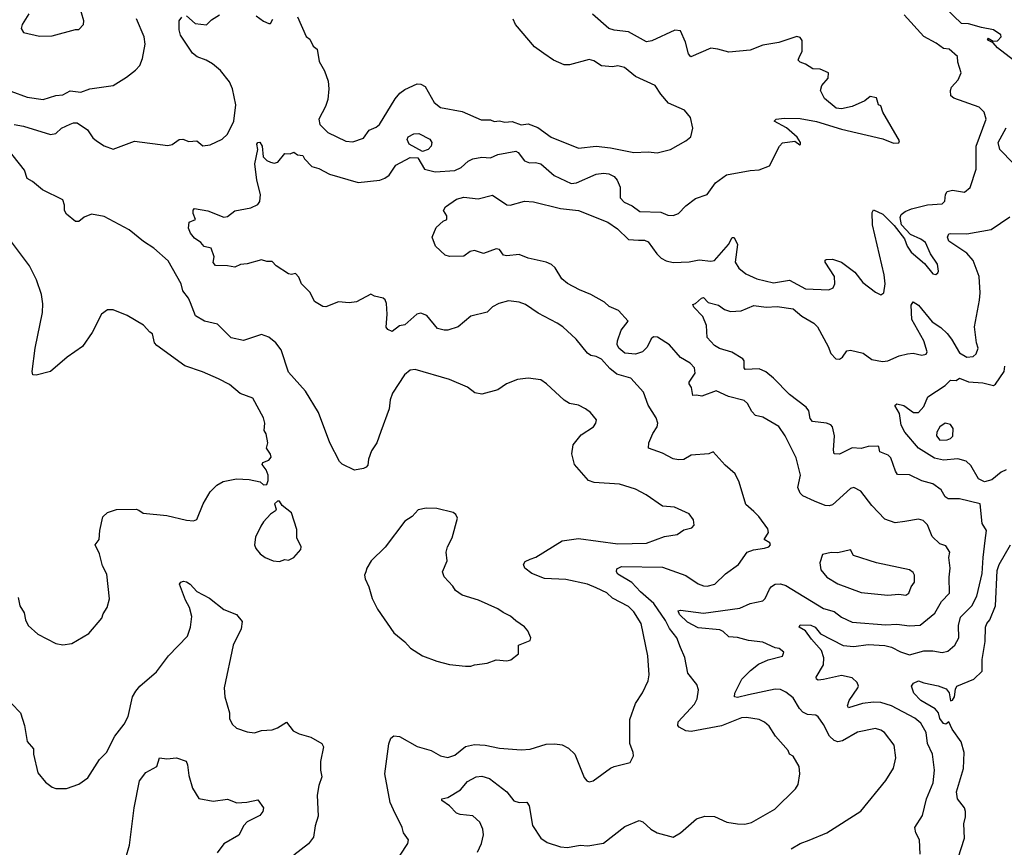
# Model space of a CAD drawing. Extents: x 1771496 to 1971148, y 471553 to 643630.
# Tile 434 of 656: x 1891394 to 1896895, y 574294 to 578922. Entities that reach past the tile are written whole.
import ezdxf

# ---------------------------------------------------------------- set-up
doc = ezdxf.new("R2010")
doc.units = 0

msp = doc.modelspace()

# ---------------------------------------------------------------- linework, layer by layer
at = {"layer": '0CON10XD'}
for points in [[(1891444.3, 578955), (1891407.5, 578895), (1891402.3, 578872.3), (1891415, 578850), (1891505, 578830), (1891575, 578832), (1891705, 578866.2), (1891725, 578866.7), (1891750, 578895), (1891751.2, 578915), (1891725.5, 579005.5)], [(1896946.2, 578696.1), (1896856.5, 578765), (1896831.9, 578791.9), (1896806.7, 578805), (1896801.2, 578815), (1896805, 578818), (1896832, 578802), (1896857.3, 578802.7), (1896876.7, 578825), (1896875, 578836), (1896835, 578865.6), (1896767, 578877), (1896695, 578899.1), (1896655, 578900.5), (1896565, 578988.1)], [(1891345, 578521.1), (1891435, 578488.9), (1891525, 578475.8), (1891595, 578497.1), (1891635, 578501.4), (1891675, 578524.4), (1891735, 578515.7), (1891785.6, 578534.4), (1891915, 578553.1), (1891990.7, 578599.3), (1892041.3, 578638.7), (1892064.2, 578665), (1892079.4, 578705), (1892095.5, 578784.5), (1892089.6, 578825), (1892046.7, 578926.7)], [(1891363.3, 578335), (1891415, 578326.2), (1891565, 578279.4), (1891595, 578286.1), (1891628.1, 578315), (1891675, 578337.8), (1891695, 578345.5), (1891715, 578344.3), (1891772.5, 578305), (1891801.9, 578261.9), (1891822.5, 578245), (1891865, 578215.7), (1891915, 578197.5), (1892035, 578242.9), (1892221.7, 578218.3), (1892245.6, 578224.4), (1892285, 578251.2), (1892305, 578253.8), (1892339.3, 578240.7), (1892383.9, 578243.9), (1892417, 578217), (1892457.3, 578222.7), (1892525, 578253.8), (1892555, 578281.2), (1892590, 578355), (1892602, 578445), (1892581.9, 578535), (1892565.3, 578575), (1892515, 578636.7), (1892470, 578675), (1892435, 578695.6), (1892385, 578713.1), (1892360, 578735), (1892291.4, 578835), (1892284.2, 578865), (1892284, 578916), (1892300, 578935)], [(1892325, 578943.3), (1892375, 578901.2), (1892438, 578892), (1892465, 578921.2), (1892510.8, 578949.2)], [(1894396, 577225), (1894290.3, 577280.3), (1894219.8, 577329.8), (1894185, 577341.4), (1894125, 577350), (1894070, 577335), (1894035, 577316), (1894005, 577286.2), (1893915, 577263.8), (1893842.9, 577205), (1893785, 577185.4), (1893764.7, 577184.7), (1893727.5, 577195), (1893667.6, 577267.6), (1893635, 577280), (1893613.3, 577275), (1893545, 577216.2), (1893515, 577210), (1893475, 577178.8), (1893450.2, 577190.2), (1893442.1, 577202.1), (1893447.3, 577275), (1893443.5, 577335), (1893435.7, 577355), (1893423.8, 577363.8), (1893376.7, 577375), (1893355, 577386.7), (1893275, 577343.6), (1893235, 577338.9), (1893175, 577343.3), (1893105, 577316.7), (1893087, 577317), (1893040.8, 577345), (1893017, 577397), (1892968, 577445), (1892952.7, 577482.7), (1892935, 577503.3), (1892913, 577497), (1892895, 577500), (1892827.5, 577545), (1892805, 577570), (1892775, 577570), (1892745, 577578.8), (1892665, 577555.7), (1892627.3, 577552.7), (1892595, 577538), (1892555, 577545.8), (1892487.5, 577547.5), (1892474.6, 577564.6), (1892480.5, 577595), (1892464.2, 577644.2), (1892425, 577652.5), (1892405, 577676.2), (1892370.9, 577700.9), (1892347.7, 577727.7), (1892336, 577755), (1892341.2, 577788.8), (1892376.2, 577805), (1892363, 577837), (1892363.6, 577856.4), (1892370, 577865), (1892445, 577852), (1892535, 577816.7), (1892555, 577821.9), (1892595, 577851.9), (1892685, 577870.5), (1892725, 577887.5), (1892734.5, 577905.5), (1892740, 577945), (1892718.9, 578025), (1892707.5, 578115), (1892723.3, 578195), (1892718.9, 578225), (1892725, 578235.8), (1892735, 578237.1), (1892747.8, 578215), (1892754.4, 578155), (1892775, 578134.3), (1892795, 578124.3), (1892815, 578120), (1892835.9, 578124.1), (1892875, 578173.3), (1892905, 578171.2), (1892925, 578180), (1892945, 578166.7), (1892975, 578162.5), (1892984.2, 578144.2), (1893025, 578100), (1893065, 578088.6), (1893125, 578058.2), (1893285, 578010.4), (1893405, 578024.5), (1893434.7, 578035.3), (1893457.8, 578052.2), (1893495, 578107.8), (1893575, 578151.1), (1893619.1, 578149.1), (1893655, 578086), (1893715, 578070), (1893825, 578078.9), (1893860, 578095), (1893898.6, 578131.4), (1893925, 578143.3), (1893975, 578152.5), (1894025, 578150), (1894065, 578166.9), (1894165, 578186.7), (1894179.5, 578179.5), (1894215, 578132.9), (1894241.2, 578121.2), (1894275, 578123.5), (1894305, 578115.6), (1894380.1, 578050.1), (1894475, 578005.4), (1894505, 578008.5), (1894615, 578057.3), (1894655, 578063.1), (1894685, 578059.6), (1894714.3, 578045), (1894732.2, 578025), (1894747.8, 577985), (1894748, 577925), (1894771.4, 577901.4), (1894815, 577880), (1894858.3, 577848.3), (1894975, 577845.6), (1895015, 577828.8), (1895045, 577826.2), (1895075, 577838.8), (1895115, 577881.2), (1895168.8, 577921.2), (1895235.6, 577944.4), (1895281.3, 578008.7), (1895343.3, 578055), (1895475, 578079.2), (1895525, 578081.2), (1895582.5, 578105), (1895638.8, 578215), (1895655, 578233.3), (1895725, 578242.5), (1895751.7, 578221.7), (1895757, 578223), (1895756.7, 578235), (1895737.5, 578265), (1895677.6, 578317.6), (1895610, 578355), (1895620, 578365), (1895665, 578370.8), (1895755, 578368.8), (1895845, 578352.9), (1895985, 578310), (1896215.7, 578255.7), (1896275, 578231.4), (1896305, 578233.8), (1896308.8, 578245), (1896216.2, 578405), (1896205, 578440), (1896192.5, 578445), (1896180, 578485), (1896145, 578492.5), (1896115, 578468), (1896045, 578436.9), (1895985, 578422.5), (1895955, 578427.5), (1895890.7, 578480.7), (1895867.5, 578525), (1895876.4, 578553.6), (1895910, 578595), (1895913.6, 578623.6), (1895865.7, 578645.7), (1895825, 578647.5), (1895783.6, 578673.6), (1895753.9, 578683.9), (1895743.3, 578695), (1895750, 578715), (1895766.4, 578743.6), (1895765.8, 578805), (1895755, 578821.2), (1895735, 578828), (1895635, 578794.3), (1895545, 578779.2), (1895475, 578751.2), (1895355, 578740), (1895295, 578757.5), (1895255, 578762), (1895144.3, 578714.3), (1895130.3, 578730.3), (1895114.3, 578795), (1895085, 578859.2), (1895055, 578862.2), (1894925, 578803.5), (1894895, 578797.5), (1894795, 578853.1), (1894715, 578863.1), (1894685, 578872.9), (1894595, 578953.1)], [(1892715, 578943.3), (1892755, 578913.3), (1892785, 578900), (1892795, 578900), (1892807.5, 578925)], [(1892945, 578937.5), (1892995, 578827.5), (1893015, 578812.5), (1893034.2, 578774.2), (1893056.5, 578756.5), (1893067.6, 578687.6), (1893097.1, 578635), (1893117.6, 578577.6), (1893121.1, 578535), (1893115.6, 578475.6), (1893103.1, 578436.9), (1893065.6, 578365), (1893070.5, 578335), (1893115, 578290), (1893215, 578242.5), (1893255, 578239.2), (1893315, 578258.8), (1893346.2, 578303.8), (1893385, 578320), (1893404, 578335), (1893491.6, 578478.4), (1893518.4, 578511.6), (1893545, 578531.5), (1893615, 578563.6), (1893635, 578561.5), (1893658.7, 578548.7), (1893708.7, 578458.7), (1893745, 578430), (1893865, 578407.5), (1893971.4, 578361.4), (1894025, 578362.5), (1894045, 578352.9), (1894075, 578356), (1894105, 578347.8), (1894145, 578352.5), (1894195, 578333.5), (1894235, 578338.8), (1894288.3, 578318.3), (1894362.9, 578265), (1894515, 578203.1), (1894615, 578214), (1894695, 578205.7), (1894825, 578179.2), (1894905, 578182.9), (1894955, 578177.5), (1895030, 578195), (1895115, 578243.8), (1895142.7, 578267.3), (1895154.3, 578315), (1895142.5, 578375), (1895108, 578415), (1895018.8, 578455), (1894976, 578505), (1894944.5, 578554.5), (1894835, 578603.3), (1894773.8, 578653.8), (1894735, 578664.4), (1894705, 578658.9), (1894645, 578664.2), (1894601.3, 578691.3), (1894575, 578698.6), (1894465, 578668.9), (1894435, 578670), (1894376, 578695), (1894321.8, 578731.8), (1894270.7, 578770.7), (1894164.7, 578894.7), (1894151.5, 578925)], [(1895703.3, 574285), (1895755, 574315.8), (1895805, 574334.2), (1895904.2, 574375.8), (1896094.2, 574495.8), (1896233, 574667), (1896276.7, 574736.7), (1896289.4, 574795), (1896280, 574865), (1896225, 574936), (1896205, 574949.2), (1896175, 574957.5), (1896075, 574937.5), (1895991.3, 574888.7), (1895965, 574884.6), (1895945, 574890.4), (1895918.8, 574915), (1895885, 574981.1), (1895855, 575024.2), (1895842.1, 575032.1), (1895795, 575036.9), (1895769.2, 575049.2), (1895750, 575070), (1895715, 575129.6), (1895675, 575161.3), (1895645, 575175.9), (1895615, 575177.8), (1895466.4, 575146.4), (1895405, 575130.9), (1895388, 575135), (1895389.5, 575155), (1895428.1, 575235), (1895476.6, 575283.4), (1895521.9, 575318.1), (1895575, 575343.1), (1895655, 575363.3), (1895662.5, 575385), (1895637.5, 575405), (1895615, 575409.2), (1895545, 575441.9), (1895465, 575450), (1895405, 575466.7), (1895355, 575470), (1895325, 575501.1), (1895305, 575510.8), (1895185, 575520.4), (1895125, 575552.7), (1895081.1, 575595), (1895072.9, 575617.1), (1895085, 575620), (1895215, 575603.2), (1895418, 575632), (1895475, 575657.5), (1895545, 575671.9), (1895558.9, 575685), (1895583.4, 575736.6), (1895595, 575752.9), (1895615, 575765.6), (1895645, 575766.5), (1895675, 575757.1), (1895885, 575630), (1895945, 575612.1), (1895985, 575580.5), (1896045, 575552.3), (1896232.4, 575537.6), (1896295, 575541.1), (1896365, 575532.3), (1896425, 575536.7), (1896507.1, 575602.9), (1896545, 575668.1), (1896588.9, 575715), (1896587.3, 575805), (1896592.7, 575855), (1896585.4, 575915), (1896590.9, 575945), (1896568.8, 575978.8), (1896535, 575990), (1896491.7, 576031.7), (1896465, 576096.2), (1896442.1, 576122.1), (1896415, 576128.6), (1896340, 576115), (1896285, 576109.2), (1896228.3, 576128.3), (1896154.6, 576204.6), (1896094.2, 576285), (1896055, 576305.7), (1896035, 576300.8), (1895935, 576208.9), (1895917, 576203), (1895895, 576205.5), (1895835, 576228.5), (1895769.5, 576259.5), (1895753.7, 576273.7), (1895741.2, 576305), (1895755.6, 576375), (1895732.1, 576472.1), (1895670.6, 576595), (1895635, 576647.5), (1895545, 576699.2), (1895505, 576709.2), (1895485, 576730), (1895460.6, 576775), (1895441.7, 576791.7), (1895353.9, 576813.9), (1895285, 576845.5), (1895205, 576815.7), (1895175, 576822.5), (1895155, 576820), (1895148.1, 576865), (1895134.4, 576885), (1895134.3, 576895), (1895168.1, 576945), (1895164.2, 576975), (1895140.6, 577000.6), (1895085, 577033.1), (1895025, 577103.5), (1894956.7, 577146.7), (1894935, 577147.8), (1894922.4, 577137.6), (1894899.5, 577090.5), (1894873.1, 577065), (1894835, 577050.6), (1894775, 577056.4), (1894741.2, 577085), (1894732.8, 577105), (1894733.2, 577125), (1894754, 577185), (1894794.3, 577235), (1894739.4, 577295), (1894687.3, 577317.3), (1894661.6, 577341.6), (1894585.2, 577385.2), (1894520.7, 577410.7), (1894455, 577446.2), (1894422.9, 577472.9), (1894384.6, 577535), (1894365, 577552.1), (1894335, 577565.5), (1894235, 577588.2), (1894185, 577608.5), (1894115, 577600.8), (1894097.5, 577605), (1894075, 577636.2), (1894055, 577640), (1893985.8, 577614.2), (1893935, 577631.4), (1893910, 577625), (1893875, 577600), (1893795, 577597.8), (1893770, 577605), (1893717.5, 577655), (1893697.5, 577705), (1893720.7, 577759.3), (1893760, 577795), (1893780, 577805), (1893780, 577825), (1893762.5, 577855), (1893772.5, 577875), (1893835, 577918.6), (1893875, 577930), (1893955, 577920.6), (1894035, 577940), (1894115, 577885.8), (1894135, 577884.2), (1894215, 577906.9), (1894265, 577902.9), (1894415, 577865.5), (1894515, 577854.4), (1894679.4, 577789.4), (1894733.1, 577753.1), (1894795, 577693.1), (1894851.5, 577688.5), (1894885, 577687.9), (1894905, 577679.5), (1894952.8, 577612.8), (1894978, 577588), (1895005, 577572.5), (1895045, 577564.5), (1895135, 577567.5), (1895190.9, 577579.1), (1895255, 577571.3), (1895275, 577574.6), (1895354.6, 577665), (1895375, 577703.8), (1895385, 577703.8), (1895403.5, 577665), (1895390.5, 577565), (1895411.7, 577531.7), (1895450.5, 577500.5), (1895512, 577472), (1895605, 577450.4), (1895695, 577464.5), (1895785, 577416.9), (1895915, 577410.8), (1895937.9, 577422.1), (1895947.8, 577445), (1895946.2, 577485), (1895893.8, 577565), (1895893.8, 577576.2), (1895900, 577580), (1895935, 577583.1), (1895986.2, 577566.2), (1896059.4, 577509.4), (1896105, 577452), (1896175, 577397.5), (1896205, 577382.5), (1896222.5, 577395), (1896230, 577445), (1896224.3, 577495), (1896159.1, 577775), (1896155.8, 577844.2), (1896165, 577858.8), (1896216.7, 577835), (1896280.5, 577770.5), (1896336.7, 577696.7), (1896351.9, 577655), (1896375, 577621.9), (1896448.2, 577558.2), (1896495, 577500), (1896512.5, 577497.5), (1896523.3, 577506.7), (1896527.5, 577515), (1896521.2, 577555), (1896483, 577613), (1896455.6, 577675), (1896429.2, 577695), (1896371.1, 577721.1), (1896320, 577775), (1896313.3, 577815), (1896318.3, 577831.7), (1896340.5, 577849.5), (1896376.9, 577863.1), (1896465, 577886.5), (1896547.9, 577892.1), (1896563.5, 577906.5), (1896567.1, 577945), (1896575, 577960), (1896605, 577967.8), (1896673.3, 577956.7), (1896705, 577984), (1896737.1, 578085), (1896738.2, 578215), (1896794.2, 578365.8), (1896782.9, 578405), (1896755, 578432), (1896613.6, 578483.6), (1896596.2, 578495), (1896594, 578525), (1896600, 578545), (1896637.5, 578585), (1896654, 578625), (1896635.8, 578685), (1896634.3, 578715), (1896586.2, 578756.2), (1896555, 578760), (1896515, 578789.4), (1896445, 578827.5), (1896335, 578949.5)], [(1896945, 578118.9), (1896870.9, 578195), (1896861.3, 578235), (1896905, 578317.3)], [(1893645, 578184), (1893569.2, 578225), (1893558.3, 578251.7), (1893565, 578266.7), (1893595, 578283.8), (1893624.2, 578285.8), (1893685, 578253.1), (1893697.1, 578235), (1893693.3, 578215), (1893675, 578195.7), (1893645, 578184)], [(1893520.3, 574249.7), (1893562, 574315), (1893565.8, 574335), (1893538.6, 574375), (1893530, 574405), (1893482.7, 574502.7), (1893462.9, 574545), (1893433.3, 574705), (1893457, 574873), (1893467.5, 574905), (1893485, 574917.5), (1893515, 574912.9), (1893615, 574856.9), (1893693.3, 574835), (1893745, 574805.7), (1893785, 574795.7), (1893825, 574810), (1893885, 574856.9), (1893935, 574869.4), (1893995, 574865.8), (1894075, 574848.6), (1894195, 574838.6), (1894245, 574842.2), (1894335, 574870), (1894383.2, 574873.2), (1894425, 574867.8), (1894459.1, 574849.1), (1894495, 574814), (1894546.7, 574685), (1894562.5, 574665), (1894575, 574660), (1894597.5, 574665), (1894694.3, 574735.7), (1894715, 574746), (1894805, 574767.5), (1894823.3, 574805), (1894822, 574825), (1894802.5, 574875), (1894802, 575008), (1894835, 575098), (1894872.8, 575157.2), (1894905.6, 575224.4), (1894910.9, 575259.1), (1894903.3, 575365), (1894866.7, 575545), (1894825, 575610), (1894795, 575640.6), (1894706.6, 575686.6), (1894675, 575716.4), (1894615, 575745.5), (1894566.1, 575766.1), (1894445, 575790.8), (1894325, 575796.5), (1894256, 575825), (1894216, 575855), (1894208, 575875), (1894217, 575893), (1894245.6, 575904.4), (1894276.7, 575916.7), (1894425, 576006.9), (1894515, 576021.5), (1894735, 575990.5), (1894895, 575993.8), (1894997.3, 576032.7), (1895066.5, 576043.5), (1895105, 576068.5), (1895149.3, 576080.7), (1895162, 576095), (1895158, 576125), (1895135, 576158), (1895052.5, 576195), (1894985, 576201.4), (1894894.2, 576265), (1894835, 576296.7), (1894745, 576324.6), (1894604.2, 576334.2), (1894572.5, 576345), (1894494, 576435), (1894478, 576495), (1894486, 576545), (1894530.6, 576599.4), (1894600, 576645), (1894613.3, 576665), (1894616.7, 576685), (1894583.8, 576725), (1894555, 576745.8), (1894515, 576765.7), (1894465.6, 576775.6), (1894435, 576794.2), (1894336.4, 576886.4), (1894305, 576908.6), (1894235, 576916.7), (1894175, 576910.6), (1894114.4, 576885.6), (1894065, 576852), (1893975, 576828), (1893937.5, 576835), (1893895, 576866), (1893795, 576910), (1893604.1, 576965.9), (1893575, 576961.2), (1893543.8, 576935), (1893476.8, 576833.2), (1893463.6, 576796.4), (1893458.1, 576745), (1893410.8, 576619.2), (1893388.2, 576555), (1893360, 576510), (1893343.3, 576465), (1893338.5, 576431.5), (1893330.2, 576419.8), (1893315, 576411.4), (1893265, 576403.3), (1893195.5, 576435.5), (1893180.9, 576450.9), (1893126, 576555), (1893064, 576725), (1892990, 576845), (1892895, 576951.2), (1892855, 577076.2), (1892825, 577115.6), (1892785, 577145.5), (1892745, 577161.9), (1892645, 577126.9), (1892575, 577142.5), (1892498.8, 577218.8), (1892426.2, 577235), (1892376.4, 577266.4), (1892348.2, 577338.2), (1892336.4, 577365), (1892305.5, 577405), (1892295.5, 577445), (1892223.5, 577573.5), (1892143.4, 577643.4), (1892085, 577680.8), (1892006.2, 577746.2), (1891865, 577820.8), (1891795, 577834.2), (1891753.4, 577816.6), (1891725, 577792.5), (1891705, 577793.3), (1891655, 577833.8), (1891644.3, 577855), (1891644, 577885), (1891633.9, 577913.9), (1891520.3, 577970.3), (1891465, 578017.5), (1891435, 578034), (1891419.7, 578079.7), (1891322, 578205)], [(1896437.4, 574472.6), (1896460, 574565), (1896497.9, 574655), (1896504.6, 574725), (1896494, 574814), (1896465.3, 574875.3), (1896457.8, 574935), (1896428.8, 574988.8), (1896395.7, 575015.7), (1896265, 575085.9), (1896205, 575103.1), (1896165, 575105.3), (1896102, 575098), (1896023.6, 575073.6), (1896019.4, 575085), (1896027.7, 575115), (1896076.7, 575185), (1896080, 575195), (1896073.8, 575215), (1896045, 575241.2), (1895985, 575255.2), (1895885, 575231.6), (1895855, 575228.6), (1895845, 575233.3), (1895844.4, 575245), (1895885.5, 575315), (1895886.6, 575353.4), (1895872.7, 575395), (1895818.3, 575458.3), (1895785, 575504), (1895748, 575525), (1895755, 575537.5), (1895813.1, 575536.9), (1895837.5, 575525), (1895868.1, 575488.1), (1895995, 575422.4), (1896055, 575417.1), (1896135, 575428.7), (1896227.4, 575422.6), (1896265, 575414), (1896315, 575386.9), (1896365, 575370.8), (1896445, 575391.8), (1896495, 575392.9), (1896547.2, 575382.8), (1896580.2, 575389.8), (1896618.1, 575425), (1896640.9, 575465), (1896638.6, 575535), (1896649.8, 575580.2), (1896714.1, 575645), (1896741.5, 575698.5), (1896772.2, 575825), (1896776.2, 575915), (1896788.9, 576008.9), (1896795.4, 576065), (1896771.3, 576105), (1896760.8, 576215), (1896645, 576242.9), (1896581.7, 576241.7), (1896565, 576254.2), (1896542.3, 576292.3), (1896495, 576326.9), (1896435, 576343.9), (1896365, 576376.4), (1896299.1, 576379.1), (1896286.9, 576396.9), (1896261.3, 576471.3), (1896245.9, 576485.9), (1896200, 576505), (1896193.8, 576533.8), (1896187.5, 576537.5), (1896134.5, 576535.5), (1896095, 576524.5), (1896045, 576527.5), (1895975, 576492.7), (1895945, 576494), (1895940.5, 576515), (1895945.4, 576594.6), (1895934.4, 576645), (1895925, 576655.4), (1895901.2, 576665), (1895822.9, 576675), (1895811.2, 576691.2), (1895802.3, 576735), (1895788.5, 576755), (1895695.2, 576825.2), (1895606.3, 576916.3), (1895562, 576952), (1895525, 576970), (1895447.5, 576965), (1895442, 576975), (1895442, 577015), (1895435, 577026), (1895373, 577063), (1895303, 577083), (1895275, 577099.5), (1895234.5, 577145), (1895231.8, 577211.8), (1895211.3, 577261.3), (1895160, 577315), (1895155, 577330), (1895170, 577335), (1895202.5, 577365), (1895215, 577368), (1895241.2, 577341.2), (1895297.5, 577325), (1895331.7, 577301.7), (1895365, 577290.8), (1895425, 577294), (1895495.6, 577324.4), (1895565, 577314.7), (1895625, 577318.4), (1895715, 577305.4), (1895763.1, 577263.1), (1895830.8, 577225), (1895851.4, 577205), (1895911.4, 577095), (1895925.8, 577055), (1895954.2, 577025), (1895975, 577022.5), (1895991.4, 577035), (1896015, 577069.4), (1896035, 577074.4), (1896106.8, 577056.8), (1896155, 577022), (1896215, 577010.6), (1896245, 577014.4), (1896307.7, 577042.3), (1896355, 577052.9), (1896385, 577056.2), (1896434.3, 577045.7), (1896458.1, 577051.9), (1896464, 577065), (1896445, 577126), (1896378.1, 577245), (1896374.7, 577325.3), (1896385, 577343.8), (1896415, 577326), (1896492.3, 577232.3), (1896540, 577200), (1896575, 577167.3), (1896600.8, 577135), (1896645, 577058.9), (1896685, 577035.5), (1896720.9, 577039.1), (1896737.6, 577052.4), (1896749.4, 577085), (1896740, 577115), (1896729.1, 577205), (1896756.6, 577353.4), (1896760, 577395), (1896754.1, 577485), (1896721.8, 577575), (1896686.4, 577616.4), (1896585, 577683.3), (1896577.5, 577705), (1896585, 577723.3), (1896595, 577726.2), (1896685, 577723.9), (1896821.7, 577748.3), (1896925, 577818.5)], [(1892160.3, 577100.3), (1892146.7, 577115), (1892136.2, 577165), (1892120, 577175), (1892085, 577214), (1891995, 577268), (1891915, 577298.8), (1891885, 577300), (1891851.2, 577275), (1891798.3, 577171.7), (1891743.8, 577095), (1891658.8, 577035), (1891565, 576954), (1891485, 576933.8), (1891466.4, 576936.4), (1891462.5, 576955), (1891480, 577085), (1891520.6, 577285), (1891523, 577333), (1891515.7, 577385), (1891487.6, 577467.6), (1891449.2, 577545), (1891335.8, 577695)], [(1893952.4, 574267.6), (1893974.6, 574315), (1893984.5, 574364.5), (1893981.8, 574395), (1893965, 574434.2), (1893925, 574470.6), (1893855, 574478.1), (1893835, 574485.7), (1893795, 574526), (1893752.5, 574555), (1893752.5, 574565), (1893785, 574572), (1893857.5, 574615), (1893895, 574661.1), (1893945, 574687.8), (1893975, 574691.9), (1894018.9, 574678.9), (1894114.7, 574604.7), (1894155, 574553.1), (1894185, 574544.3), (1894226.9, 574546.9), (1894239.4, 574525), (1894258.6, 574415), (1894305, 574346), (1894340.2, 574320.2), (1894415, 574296.7), (1894455, 574293.1), (1894525.7, 574305.7), (1894568.3, 574301.7), (1894655, 574317.1), (1894775, 574410.5), (1894855, 574443.1), (1894875, 574436.9), (1894920, 574395), (1894955, 574375.7), (1895045, 574350.8), (1895085.4, 574374.6), (1895175, 574453.3), (1895221.7, 574468.3), (1895275, 574466.7), (1895345, 574435.4), (1895404.5, 574425.5), (1895445, 574422.9), (1895482.7, 574432.7), (1895612.2, 574507.8), (1895728.3, 574621.7), (1895742.5, 574645), (1895752.5, 574705), (1895748, 574745), (1895715, 574803.3), (1895694.2, 574815), (1895688, 574835), (1895616.9, 574915), (1895581.7, 574971.7), (1895555, 574994.4), (1895525, 575008.2), (1895455, 575020), (1895427.2, 575017.2), (1895315, 574973.1), (1895145, 574941.5), (1895114.7, 574944.7), (1895077.5, 574965), (1895070, 574975), (1895073.1, 574995), (1895164.4, 575095), (1895179.4, 575125), (1895187.1, 575175), (1895177.5, 575205), (1895127.3, 575267.3), (1895109.4, 575355), (1895085, 575411.2), (1895066.2, 575465), (1895025, 575518), (1895002.7, 575562.7), (1894936.3, 575656.3), (1894861.9, 575721.9), (1894813.2, 575775), (1894735, 575821.8), (1894727.8, 575835), (1894729.7, 575850.3), (1894755.3, 575864.7), (1894985, 575861.3), (1895115, 575813.3), (1895185, 575767.5), (1895215, 575755.7), (1895235, 575754.4), (1895276.7, 575765), (1895336.9, 575823.1), (1895409.2, 575875), (1895459.2, 575945), (1895493.3, 575956.7), (1895555, 575966.4), (1895580, 575975), (1895588.8, 575985), (1895585, 575996.7), (1895553.3, 576015), (1895577.5, 576055), (1895573.8, 576075), (1895523.4, 576143.4), (1895495, 576172), (1895450.5, 576210.5), (1895413.1, 576335), (1895392.1, 576382.1), (1895335, 576431.2), (1895267.5, 576505), (1895245, 576493.3), (1895145, 576486), (1895105, 576462.5), (1895075, 576460), (1895045, 576466), (1894985, 576497.5), (1894906.7, 576525), (1894909.2, 576555), (1894931.9, 576608.1), (1894955.5, 576645), (1894958.9, 576665), (1894950, 576695), (1894905.5, 576765.5), (1894878.9, 576838.9), (1894807.8, 576917.8), (1894730, 576940), (1894691.3, 576971.3), (1894645, 577023.8), (1894615, 577038), (1894585, 577043.8), (1894567, 577057), (1894502, 577135), (1894428, 577205), (1894396, 577225)], [(1891385, 575690), (1891394.1, 575644.1), (1891418.8, 575605), (1891426.2, 575565), (1891441.2, 575535), (1891495.9, 575485.9), (1891595, 575433.3), (1891635, 575426.7), (1891685, 575433.3), (1891780.7, 575489.3), (1891853.3, 575575), (1891860.8, 575599.2), (1891883.3, 575635), (1891895.9, 575684.1), (1891881.2, 575821.2), (1891857.1, 575867.1), (1891840, 575935), (1891815.7, 575985), (1891837.5, 576015), (1891841.4, 576065), (1891859.1, 576140.9), (1891884.5, 576165.5), (1891935, 576182.2), (1892045, 576184.4), (1892058.7, 576178.7), (1892083.1, 576163.1), (1892215, 576150), (1892325, 576124), (1892365, 576120), (1892383.6, 576126.4), (1892418.8, 576215), (1892458.3, 576281.7), (1892495, 576318.8), (1892530.5, 576339.5), (1892605, 576353.8), (1892675, 576350), (1892737, 576337), (1892755, 576320), (1892775, 576322.5), (1892782.5, 576345), (1892782.5, 576375), (1892770, 576405), (1892747.5, 576435), (1892752.5, 576445), (1892785, 576458.8), (1892798.8, 576475), (1892795, 576492.5), (1892773.3, 576525), (1892780, 576555), (1892770, 576605), (1892760, 576625), (1892763.3, 576665), (1892755.8, 576695.8), (1892695.8, 576805.8), (1892625, 576830.8), (1892565, 576882), (1892505, 576914), (1892415, 576952.9), (1892315.6, 576985.6), (1892160.3, 577100.3)], [(1896905, 576404.5), (1896877.8, 576392.2), (1896825, 576347.8), (1896785, 576337.8), (1896751.4, 576355), (1896708.3, 576428.3), (1896682.4, 576452.4), (1896635, 576465.7), (1896555, 576459.2), (1896505, 576470), (1896415, 576525.6), (1896338.5, 576615), (1896318.1, 576655), (1896308.8, 576718.8), (1896283.3, 576765), (1896295, 576773.3), (1896334.2, 576764.2), (1896387.5, 576725), (1896415, 576726), (1896445, 576758), (1896467, 576813), (1896564.1, 576875.9), (1896595, 576906.7), (1896625.9, 576904.1), (1896645, 576917.1), (1896695, 576896.7), (1896775, 576891), (1896835, 576876.2), (1896846.2, 576883.8), (1896894.6, 576955), (1896897.1, 576985)], [(1896535, 576570), (1896575, 576572.5), (1896595, 576580), (1896607, 576593), (1896610, 576635), (1896595, 576657.5), (1896565, 576666.2), (1896534, 576645), (1896518, 576615), (1896516, 576595), (1896535, 576570)], [(1892845, 575891.2), (1892875, 575903.3), (1892895, 575900), (1892926.1, 575913.9), (1892965, 575960), (1892966.7, 575975), (1892942.5, 576025), (1892941.7, 576071.7), (1892912.5, 576165), (1892860, 576205), (1892845, 576230), (1892835, 576230), (1892817.5, 576215), (1892827.5, 576185), (1892822.5, 576175), (1892794.1, 576155.9), (1892755, 576113.3), (1892740.9, 576089.1), (1892711.7, 576028.3), (1892706.2, 575985), (1892713.3, 575965), (1892736.7, 575935), (1892765, 575913.8), (1892810, 575895), (1892845, 575891.2)], [(1893885, 575306.2), (1893913.6, 575306.4), (1893935, 575313.8), (1894006.1, 575323.9), (1894055, 575342.5), (1894115, 575336.7), (1894137, 575343), (1894180, 575375), (1894180, 575425), (1894245, 575450), (1894250, 575465), (1894232.5, 575505), (1894215, 575527.5), (1894165, 575560), (1894136.8, 575586.8), (1894095, 575606), (1894065, 575628), (1893957.5, 575675), (1893865, 575702.9), (1893829.3, 575729.3), (1893814.1, 575754.1), (1893765.9, 575805.9), (1893756, 575835), (1893781.4, 575895), (1893776.7, 575945), (1893783.8, 575975), (1893810, 576025), (1893840, 576135), (1893831.2, 576155), (1893815, 576166.4), (1893725, 576189.2), (1893665, 576190), (1893619.3, 576180.7), (1893586.4, 576143.6), (1893545, 576117.5), (1893435, 575972.5), (1893357.5, 575895), (1893332.5, 575855), (1893327.5, 575835), (1893320, 575815), (1893323.3, 575795), (1893345, 575750), (1893363.3, 575685), (1893393.3, 575625), (1893485, 575492.5), (1893545, 575442.5), (1893577, 575407), (1893643.9, 575363.9), (1893723.9, 575333.9), (1893795, 575316.7), (1893885, 575306.2)], [(1896345, 575702.9), (1896362, 575715), (1896375, 575750), (1896393.2, 575776.8), (1896393.6, 575815), (1896385, 575831.4), (1896366.2, 575845), (1896180, 575885), (1896052.5, 575925), (1896035, 575957.5), (1895965, 575941.2), (1895928.3, 575941.7), (1895878.3, 575931.7), (1895864, 575885), (1895870, 575845), (1895904, 575805), (1895965, 575767.8), (1896095, 575719.2), (1896243.7, 575703.7), (1896305, 575710), (1896345, 575702.9)], [(1896636.5, 574235), (1896672.7, 574345), (1896669.6, 574425), (1896679.1, 574465), (1896678.9, 574495), (1896671.8, 574515), (1896633.9, 574565), (1896627.1, 574605), (1896666.7, 574735), (1896671.1, 574825), (1896654.6, 574884.6), (1896603.8, 574955), (1896585, 574996), (1896568, 574982), (1896555, 574986), (1896535, 575013.8), (1896526.4, 575046.4), (1896508.4, 575068.4), (1896428, 575115), (1896389.4, 575155), (1896376.2, 575195), (1896387.9, 575212.1), (1896415, 575224.4), (1896445, 575212.9), (1896526.2, 575196.2), (1896569.7, 575179.7), (1896587.5, 575157.5), (1896595, 575112.5), (1896605, 575116.7), (1896617.5, 575135), (1896621.7, 575178.3), (1896630, 575195), (1896725, 575234.4), (1896772, 575278), (1896771.5, 575345), (1896787.5, 575445), (1896790, 575525), (1896796.9, 575545), (1896815, 575566), (1896845.5, 575645), (1896855, 575841.2), (1896865.5, 575875), (1896929.4, 575985)], [(1891347.3, 575097.3), (1891398, 575045), (1891420.8, 574975), (1891436.2, 574885), (1891470.8, 574845), (1891470, 574815), (1891495, 574710), (1891538.3, 574658.3), (1891575, 574630), (1891596.4, 574623.6), (1891655, 574623.3), (1891725, 574646.2), (1891775, 574683.3), (1891840, 574785), (1891878.8, 574825), (1891925, 574916), (1891978.3, 574981.7), (1891998.8, 575025), (1892024.2, 575135), (1892043.4, 575166.6), (1892065.6, 575194.4), (1892158.8, 575275), (1892224.5, 575365.5), (1892332, 575475), (1892348.8, 575525), (1892356.2, 575583.8), (1892342.5, 575635), (1892320, 575675), (1892286.7, 575765), (1892294.2, 575775.8), (1892308.3, 575781.7), (1892325, 575779.2), (1892346.2, 575765), (1892383.3, 575725), (1892455, 575687.5), (1892534.5, 575624.5), (1892605, 575595.6), (1892636.4, 575556.4), (1892630.5, 575515), (1892585.8, 575425), (1892536, 575185), (1892540, 575135), (1892565.8, 575045.8), (1892566.2, 575015), (1892581.7, 574981.7), (1892605, 574960), (1892665, 574940), (1892705, 574933.8), (1892745, 574946.2), (1892805, 574951.2), (1892835, 574962), (1892885, 574993.8), (1892920.8, 574945), (1892955, 574928.2), (1893020.5, 574910.5), (1893082.5, 574875), (1893092, 574855), (1893074.2, 574774.2), (1893074.3, 574725), (1893082.3, 574687.7), (1893065, 574640), (1893055.8, 574585), (1893061.7, 574468.3), (1893043.9, 574413.9), (1893035, 574350), (1893006.4, 574313.6), (1892925, 574250)], [(1891985.8, 574234.2), (1892006.3, 574306.3), (1892034.1, 574515), (1892062.9, 574665), (1892098.3, 574711.7), (1892160, 574745), (1892174.8, 574795.2), (1892215, 574788.9), (1892270, 574795), (1892324.2, 574775), (1892331.9, 574755), (1892338.6, 574695), (1892360, 574625), (1892395, 574566.7), (1892475, 574552.9), (1892555, 574563.8), (1892606.6, 574543.4), (1892663.6, 574546.4), (1892725, 574560), (1892756, 574515), (1892752, 574495), (1892735, 574472), (1892664.5, 574435.5), (1892646, 574415), (1892618.9, 574361.1), (1892535, 574313.8), (1892497, 574263)], [(1896424.4, 574255), (1896420.5, 574335), (1896400.6, 574375), (1896395.9, 574404.1), (1896437.4, 574472.6)]]:
    msp.add_lwpolyline(points, dxfattribs=at)

doc.saveas('drawing.dxf')
